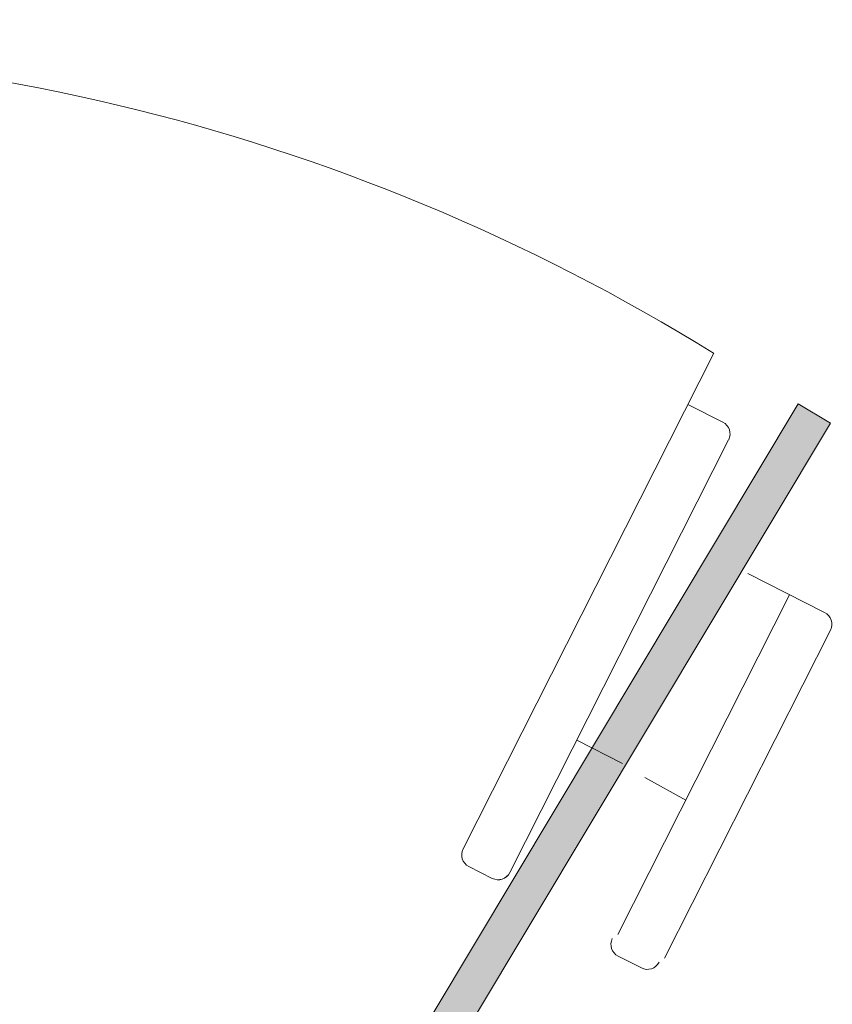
# Model space of a CAD drawing. Header units: millimetres. Extents: x 53645 to 137188, y 78097 to 135542.
# Tile 264 of 288: x 121508 to 121734, y 128941 to 129215. Entities that reach past the tile are written whole.
import ezdxf

# ---------------------------------------------------------------- set-up
doc = ezdxf.new("R2010")
doc.units = ezdxf.units.MM
doc.layers.add('doors_windows', color=4, linetype='Continuous', lineweight=5)

# ---------------------------------------------------------------- blocks, each defined once
blk = doc.blocks.new('dsgdf')
at = {"lineweight": 0, "ltscale": 0.007}
blk.add_hatch(color=0, dxfattribs=at).paths.add_polyline_path([(152251.19, 48290.87), (152242.39, 48285.59), (152591.75, 47702.36), (152600.76, 47707.76)])
at = {"color": 0, "lineweight": 0, "ltscale": 100}
for p, q in [((152548.16, 47859.26), (152541.65, 47855.97)), ((152554.6, 47856.52), (152600.72, 47765.29)), ((152541.59, 47849.94), (152589.36, 47755.46)), ((152506.66, 47834.33), (152500.15, 47831.04)), ((152511.56, 47832.72), (152572.41, 47712.37)), ((152498.55, 47826.15), (152568.25, 47688.27)), ((152560.46, 47812.61), (152549.05, 47806.33)), ((152530.16, 47795.92), (152542.89, 47802.36)), ((152599.11, 47760.4), (152577.74, 47749.59)), ((152570.8, 47707.47), (152561.04, 47702.54))]:
    blk.add_line(p, q, dxfattribs=at)
at = {"color": 0, "lineweight": 0, "ltscale": 0.007}
blk.add_lwpolyline([(152242.27, 48285.59), (152591.75, 47702.36), (152600.76, 47707.76), (152250.99, 48291.02)], dxfattribs=at)
at = {"color": 0, "lineweight": 0, "ltscale": 100}
for centre, radius, start, end in [((152549.8, 47856.01), 3.64, 26.8206, 116.8206), ((152543.3, 47852.72), 3.64, 116.8206, 206.8206), ((152508.3, 47831.08), 3.65, 26.8206, 116.8206), ((152508.3, 47831.08), 3.64, 26.8206, 116.8206), ((152501.8, 47827.79), 3.65, 116.8206, 206.8206), ((152597.47, 47763.65), 3.64, 296.8206, 26.8206), ((152569.16, 47710.72), 3.65, 296.8206, 26.8206), ((152272.12, 48165.9), 561.92, 265.0116, 301.7996)]:
    blk.add_arc(centre, radius, start, end, dxfattribs=at)

msp = doc.modelspace()

# ---------------------------------------------------------------- block references
at = {"layer": 'doors_windows', "color": 0, "linetype": 'ByBlock', "lineweight": 9, "extrusion": (0, 0, -1), "zscale": -1, "rotation": 180}
msp.add_blockref('dsgdf', (30866.88, 176810.57), dxfattribs=at)

doc.saveas('drawing.dxf')
